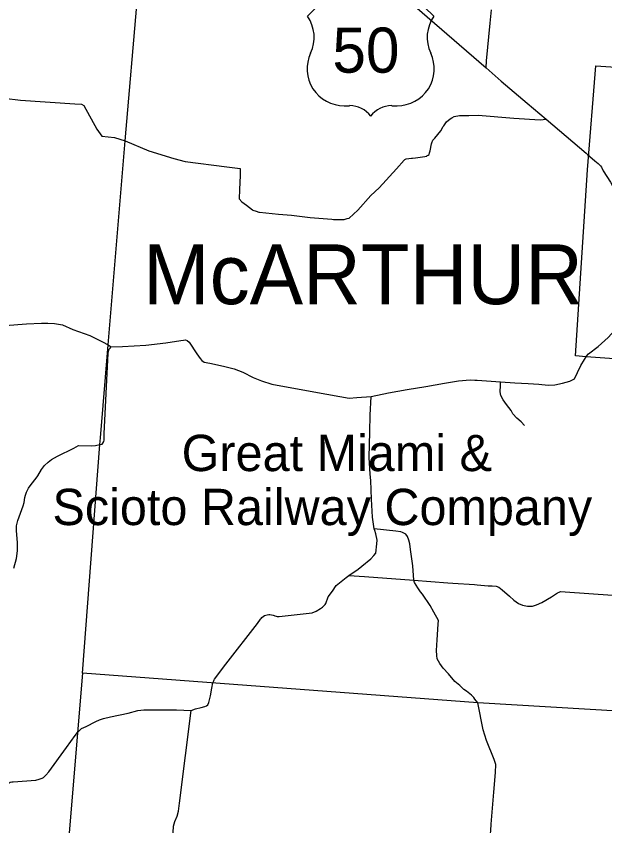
# Model space of a CAD drawing. Extents: x -22 to 431, y -18 to 160.
# Drawn here: x -20.139 to -18.834, y 24.356 to 26.152 of the extents above; entities that cross this region are included whole.
import ezdxf

# ---------------------------------------------------------------- set-up
doc = ezdxf.new("R2010")
doc.units = 0
for name, color, linetype in [('GM_X_Adjacent_County', 7, 'Continuous'), ('GM_X_Adjacent_County_Text', 7, 'Continuous'), ('GM_X_Airport_Location_Class_2', 7, 'Continuous'), ('GM_X_County_Road', 7, 'Continuous'), ('GM_X_County_ROW', 7, 'Continuous'), ('GM_X_County_Subdivision_Text', 7, 'Continuous'), ('GM_X_Interstate_Location', 7, 'Continuous'), ('GM_X_Major_River_Text', 7, 'Continuous'), ('GM_X_Minor_Lake_Text', 7, 'Continuous'), ('GM_X_Minor_River_Text', 7, 'Continuous'), ('GM_X_Section_Text', 7, 'Continuous'), ('GM_X_Unincorporated_Location', 7, 'Continuous')]:
    doc.layers.add(name, color=color, linetype=linetype)

msp = doc.modelspace()

# ---------------------------------------------------------------- linework, layer by layer
at = {"layer": 'GM_X_Adjacent_County_Text'}
for points in [[(-20.1635, 25.4657), (-20.1163, 25.4694), (-20.0826, 25.4709), (-20.0686, 25.4711), (-20.054, 25.4702), (-20.036, 25.4674), (-20.0137, 25.4569), (-19.9756, 25.4439), (-19.9477, 25.4294), (-19.935, 25.4233), (-19.9282, 25.4189)], [(-19.9282, 25.4189), (-19.9032, 25.4191), (-19.8514, 25.422), (-19.8072, 25.4277), (-19.7737, 25.4325), (-19.7684, 25.4332), (-19.7637, 25.4338), (-19.7597, 25.4325), (-19.7559, 25.4289), (-19.7383, 25.4031), (-19.7309, 25.3925), (-19.7277, 25.3885), (-19.7222, 25.3845), (-19.71, 25.382), (-19.6794, 25.3756), (-19.6559, 25.3698), (-19.6367, 25.3626), (-19.6138, 25.3508), (-19.595, 25.3432), (-19.5725, 25.336), (-19.471, 25.3172), (-19.4007, 25.3047), (-19.384, 25.3062), (-19.3524, 25.3087), (-19.3139, 25.3162), (-19.272, 25.3236), (-19.2308, 25.3308), (-19.1895, 25.3379), (-19.1582, 25.3431), (-19.1329, 25.3451), (-19.1221, 25.3449), (-19.1169, 25.3445), (-19.0657, 25.3408), (-19.034, 25.3386), (-19.0044, 25.3372), (-18.9804, 25.3356), (-18.9601, 25.3338), (-18.9448, 25.3346), (-18.9282, 25.3383), (-18.9117, 25.3421), (-18.9017, 25.3478), (-18.895, 25.3615), (-18.8873, 25.3775), (-18.8796, 25.3902), (-18.8758, 25.3965), (-18.8755, 25.3969)], [(-20.1442, 24.928), (-20.1385, 24.9489), (-20.1363, 24.9662), (-20.1363, 24.984), (-20.1386, 25.0113), (-20.1386, 25.0217), (-20.1354, 25.0333), (-20.1232, 25.0656), (-20.1211, 25.073), (-20.1196, 25.0845), (-20.1185, 25.0897), (-20.1164, 25.0965), (-20.1115, 25.1054), (-20.106, 25.113), (-20.095, 25.127), (-20.0907, 25.1327), (-20.0831, 25.1462), (-20.0759, 25.1557), (-20.0684, 25.1627), (-20.0604, 25.1686), (-20.0472, 25.176), (-20.0112, 25.1941), (-20.0005, 25.1994), (-19.973, 25.1988), (-19.9633, 25.1994), (-19.9535, 25.2023), (-19.9486, 25.203), (-19.9469, 25.2047), (-19.9446, 25.2089), (-19.9437, 25.2119), (-19.9437, 25.2256), (-19.9348, 25.4044), (-19.9326, 25.4136), (-19.9307, 25.4157), (-19.9282, 25.4189)], [(-19.0859, 24.3601), (-19.0801, 24.4305), (-19.0765, 24.4741), (-19.0758, 24.492), (-19.0797, 24.5031), (-19.0967, 24.5457), (-19.1036, 24.5694), (-19.116, 24.6292), (-19.1223, 24.6372), (-19.1247, 24.6409), (-19.1267, 24.643), (-19.13, 24.6463), (-19.1407, 24.6548), (-19.1464, 24.6589), (-19.1553, 24.6671), (-19.1668, 24.6765), (-19.1807, 24.6931), (-19.1924, 24.706), (-19.1999, 24.7165), (-19.206, 24.7266), (-19.2066, 24.7343), (-19.2073, 24.7452), (-19.2055, 24.7687), (-19.2035, 24.8035), (-19.2032, 24.8118), (-19.2129, 24.8304), (-19.221, 24.8447), (-19.2382, 24.8699), (-19.2424, 24.8754), (-19.2487, 24.8843), (-19.2557, 24.8957), (-19.2572, 24.9012), (-19.2597, 24.9326), (-19.2649, 24.9689), (-19.2666, 24.982), (-19.2685, 24.9901), (-19.2719, 24.9977), (-19.2753, 25.003), (-19.2768, 25.0041), (-19.2823, 25.007), (-19.2865, 25.0083), (-19.2973, 25.01), (-19.3456, 25.0147), (-19.349, 25.0409), (-19.3512, 25.0807), (-19.3529, 25.1221), (-19.3541, 25.1363), (-19.3566, 25.1729), (-19.3553, 25.2298), (-19.3545, 25.2668), (-19.3524, 25.3087)], [(-19.6998, 24.6801), (-19.6998, 24.6802), (-19.6992, 24.6816), (-19.6745, 24.7148), (-19.6043, 24.8051), (-19.5975, 24.8144), (-19.596, 24.8163), (-19.5943, 24.8184), (-19.5887, 24.8224), (-19.5826, 24.8245), (-19.5792, 24.8251), (-19.5769, 24.8251), (-19.5731, 24.8243), (-19.5695, 24.8234), (-19.5671, 24.8226), (-19.5654, 24.8219), (-19.5629, 24.8209), (-19.5604, 24.8202), (-19.5559, 24.8205), (-19.4828, 24.8287), (-19.4739, 24.8325), (-19.4645, 24.8379), (-19.4601, 24.8415), (-19.4565, 24.8447), (-19.4544, 24.8474), (-19.4529, 24.8496), (-19.4474, 24.864), (-19.4378, 24.877), (-19.4295, 24.8895), (-19.4076, 24.9073), (-19.4015, 24.9114), (-19.3811, 24.9252), (-19.3726, 24.932), (-19.3531, 24.9481), (-19.3465, 24.9555), (-19.3421, 24.961), (-19.3397, 24.9815), (-19.3385, 24.9897), (-19.342, 25.0039), (-19.3437, 25.0109), (-19.3456, 25.0147)], [(-19.7512, 24.612), (-19.7412, 24.6154), (-19.7289, 24.6184), (-19.7211, 24.6211), (-19.7173, 24.622), (-19.7145, 24.6245), (-19.7117, 24.6296), (-19.7081, 24.6444), (-19.7053, 24.6613), (-19.7031, 24.6731), (-19.7009, 24.6774), (-19.6998, 24.6801)], [(-20.0276, 24.5299), (-20.0079, 24.5568), (-20.0032, 24.5628), (-19.9939, 24.5718), (-19.9835, 24.5765), (-19.9627, 24.5875), (-19.954, 24.5913), (-19.9455, 24.594), (-19.9301, 24.5978), (-19.891, 24.6062), (-19.8692, 24.6119), (-19.8557, 24.6134), (-19.808, 24.6136), (-19.7836, 24.6138), (-19.7512, 24.612)], [(-19.9507, 24.0097), (-19.943, 24.0417), (-19.9295, 24.0977), (-19.9227, 24.1225), (-19.9161, 24.1366), (-19.9017, 24.1603), (-19.8809, 24.1975), (-19.869, 24.2253), (-19.8494, 24.2532), (-19.8205, 24.2937), (-19.8027, 24.3178), (-19.7934, 24.3308), (-19.7912, 24.3415), (-19.7904, 24.3557), (-19.787, 24.3654), (-19.7825, 24.3773), (-19.7789, 24.3887), (-19.7771, 24.4065), (-19.7636, 24.5124), (-19.7512, 24.612)], [(-20.2171, 24.3708), (-20.211, 24.3759), (-20.2008, 24.3886), (-20.1636, 24.4402), (-20.1585, 24.4467), (-20.157, 24.4486), (-20.1557, 24.4503), (-20.1543, 24.4516), (-20.1521, 24.4527), (-20.1487, 24.4535), (-20.146, 24.4541), (-20.0951, 24.4575), (-20.0877, 24.4596), (-20.0833, 24.4608), (-20.0816, 24.4617), (-20.0786, 24.4636), (-20.0763, 24.4653), (-20.0731, 24.4687), (-20.0669, 24.4761), (-20.0276, 24.5299), (-20.0276, 24.5299)], [(-19.0517, 23.9842), (-19.0506, 23.9983), (-19.0414, 24.1111), (-19.0364, 24.1718), (-19.0313, 24.2273), (-19.0308, 24.2359), (-19.031, 24.245), (-19.035, 24.2525), (-19.0461, 24.2644), (-19.0693, 24.2964), (-19.0782, 24.3115), (-19.0864, 24.3245), (-19.088, 24.3313), (-19.0871, 24.3461), (-19.086, 24.3596), (-19.0859, 24.3601)]]:
    msp.add_lwpolyline(points, dxfattribs=at)
at = {"layer": 'GM_X_County_Road'}
for points in [[(-19.0121, 25.2443), (-19.0197, 25.2519), (-19.0292, 25.2604), (-19.0381, 25.2702), (-19.0416, 25.2774), (-19.0522, 25.291), (-19.0596, 25.3008), (-19.065, 25.3106), (-19.0658, 25.319), (-19.0655, 25.3328), (-19.0657, 25.3408)], [(-19.4015, 24.9114), (-19.3669, 24.9089)]]:
    msp.add_lwpolyline(points, dxfattribs=at)
at = {"layer": 'GM_X_County_ROW'}
msp.add_lwpolyline([(-19.2551, 26.1744), (-19.0973, 26.0377), (-19.0639, 26.0082), (-19.0063, 25.9593)], dxfattribs=at)
at = {"layer": 'GM_X_County_Subdivision_Text'}
msp.add_lwpolyline([(-18.8729, 25.811), (-18.8538, 26.042), (-18.2073, 25.9993), (-18.2202, 25.8123), (-18.2437, 25.4273), (-18.2485, 25.3514), (-18.8758, 25.3965), (-18.8991, 25.3985)], close=True, dxfattribs=at)
at = {"layer": 'GM_X_Major_River_Text'}
for p, q in [((-19.8971, 25.8752), (-19.8691, 26.2084)), ((-19.935, 25.4233), (-19.8971, 25.8752)), ((-19.9524, 25.2165), (-19.935, 25.4233)), ((-19.9535, 25.2023), (-19.9524, 25.2165)), ((-19.9923, 24.6946), (-19.9535, 25.2023)), ((-19.9923, 24.6946), (-20.0562, 23.9246)), ((-19.116, 24.6292), (-19.9923, 24.6946)), ((-18.6255, 24.5996), (-19.116, 24.6292))]:
    msp.add_line(p, q, dxfattribs=at)
at = {"layer": 'GM_X_Minor_Lake_Text'}
for points in [[(-19.0063, 25.9593), (-18.9643, 25.9236), (-18.8758, 25.848)], [(-18.8758, 25.848), (-18.8726, 25.8452), (-18.8566, 25.8315)], [(-18.8566, 25.8315), (-18.8493, 25.8253), (-18.8435, 25.8201), (-18.8414, 25.817), (-18.8379, 25.8087), (-18.8219, 25.7837), (-18.8119, 25.7651)]]:
    msp.add_lwpolyline(points, dxfattribs=at)
at = {"layer": 'GM_X_Minor_River_Text'}
for points in [[(-19.0973, 26.0377), (-19.0962, 26.0528), (-19.0881, 26.1362), (-19.0855, 26.1658)], [(-20.1658, 25.9698), (-20.1296, 25.9655), (-20.0093, 25.9575), (-19.9942, 25.9566), (-19.9889, 25.9538), (-19.96, 25.9015), (-19.9491, 25.8855), (-19.9213, 25.8832), (-19.8971, 25.8752)], [(-19.2255, 25.8439), (-19.2238, 25.845), (-19.2238, 25.8452), (-19.2228, 25.8487), (-19.2216, 25.8534), (-19.2184, 25.869), (-19.218, 25.8708), (-19.2156, 25.877), (-19.2107, 25.8813), (-19.1974, 25.8975), (-19.1924, 25.9074), (-19.1913, 25.9089), (-19.1854, 25.9174), (-19.1851, 25.9179), (-19.1773, 25.9246), (-19.1733, 25.9267), (-19.1678, 25.9297), (-19.1561, 25.932), (-19.1357, 25.9317), (-19.1153, 25.9324), (-19.0359, 25.9258), (-18.9776, 25.9222), (-18.9643, 25.9236)], [(-19.8971, 25.8752), (-19.8453, 25.8535), (-19.7895, 25.8361), (-19.7646, 25.8294), (-19.6722, 25.8176), (-19.6428, 25.8138), (-19.6423, 25.7984), (-19.6442, 25.7673), (-19.6447, 25.7471), (-19.6388, 25.7403), (-19.6288, 25.7329), (-19.6152, 25.7228), (-19.6142, 25.7221), (-19.6073, 25.7195), (-19.6013, 25.7174), (-19.5996, 25.7171), (-19.5573, 25.713), (-19.529, 25.711), (-19.4871, 25.7058), (-19.4392, 25.7014), (-19.4357, 25.7011), (-19.4117, 25.7011), (-19.4053, 25.7029), (-19.4009, 25.7042), (-19.3819, 25.7215), (-19.353, 25.7546), (-19.3344, 25.7711), (-19.2963, 25.8135), (-19.2786, 25.833), (-19.2775, 25.8339), (-19.2742, 25.8357), (-19.2625, 25.8369), (-19.2602, 25.8371), (-19.2541, 25.838), (-19.2328, 25.841), (-19.2288, 25.8418), (-19.2285, 25.8419), (-19.2255, 25.8439), (-19.2255, 25.8439)], [(-19.3669, 24.9089), (-19.3669, 24.9089), (-19.2572, 24.9012)], [(-19.2572, 24.9012), (-19.1825, 24.8952)], [(-19.1825, 24.8952), (-19.1823, 24.8952), (-19.1714, 24.8943), (-19.1234, 24.8915), (-19.1171, 24.8907), (-19.0929, 24.8887), (-19.0836, 24.8883), (-19.0749, 24.8876), (-19.069, 24.8854), (-19.0615, 24.8797), (-19.0453, 24.8655), (-19.0356, 24.8565), (-19.0252, 24.8495), (-19.0165, 24.8458), (-19.0059, 24.8431), (-18.9947, 24.8436), (-18.9856, 24.8461), (-18.9737, 24.8518), (-18.9526, 24.8642), (-18.939, 24.8732), (-18.9356, 24.8748)], [(-18.9356, 24.8748), (-18.9355, 24.8748), (-18.9324, 24.8762), (-18.8593, 24.8707), (-18.6669, 24.8577), (-18.6668, 24.8577)]]:
    msp.add_lwpolyline(points, dxfattribs=at)
at = {"layer": 'GM_X_Section_Text'}
msp.add_lwpolyline([(-18.8755, 25.3969), (-18.8703, 25.4034), (-18.8492, 25.4192), (-18.8269, 25.4393), (-18.811, 25.4566), (-18.7998, 25.4704), (-18.7957, 25.4764), (-18.7944, 25.4794), (-18.7936, 25.4821), (-18.7932, 25.4855), (-18.7931, 25.4887), (-18.7934, 25.4958), (-18.7931, 25.502), (-18.7882, 25.5253), (-18.784, 25.5342), (-18.7779, 25.5437), (-18.7707, 25.5511), (-18.7626, 25.5567), (-18.7596, 25.5576)], dxfattribs=at)
at = {"layer": 'GM_X_Unincorporated_Location'}
for p, q in [((-19.4349, 26.2103), (-19.4933, 26.152)), ((-19.2131, 26.152), (-19.2715, 26.2103)), ((-19.4116, 25.9535), (-19.3999, 25.9535)), ((-19.3065, 25.9535), (-19.2948, 25.9535))]:
    msp.add_line(p, q, dxfattribs=at)
for centre, radius, start, end in [((-19.5602, 26.1051), 0.0817, 334.5471, 35.0009), ((-19.1462, 26.1051), 0.0817, 144.9991, 205.4529), ((-19.4125, 26.0352), 0.0817, 154.8319, 270.6383), ((-19.2939, 26.0352), 0.0817, 269.3617, 25.1681), ((-19.3999, 25.8952), 0.0584, 36.8699, 90), ((-19.3065, 25.8952), 0.0584, 90, 143.1301)]:
    msp.add_arc(centre, radius, start, end, dxfattribs=at)

# ---------------------------------------------------------------- texts
at = {"layer": 'GM_X_Adjacent_County'}
for s, p in [('Great Miami &', (-19.7722, 25.143)), ('Scioto Railway Company', (-20.0586, 25.0232))]:
    msp.add_text(s, height=0.080492, rotation=0, dxfattribs=at).set_placement(p)
at = {"layer": 'GM_X_Airport_Location_Class_2'}
msp.add_text('50', height=0.1, dxfattribs=at).set_placement((-19.4381, 26.0267))
at = {"layer": 'GM_X_Interstate_Location'}
msp.add_text('McARTHUR', height=0.13258, rotation=0, dxfattribs=at).set_placement((-19.8577, 25.5132))

doc.saveas('drawing.dxf')
